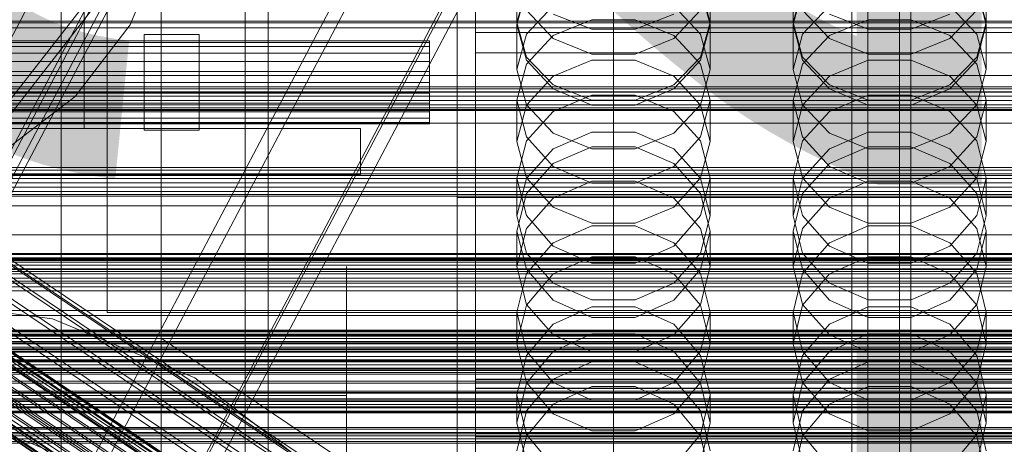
# Model space of a CAD drawing. Header units: millimetres. Extents: x -4395 to 65662, y -65530 to 6847.
# Tile 285 of 656: x -259 to -45, y -34154 to -34061. Entities that reach past the tile are written whole.
import ezdxf

# ---------------------------------------------------------------- set-up
doc = ezdxf.new("R2010")
doc.units = ezdxf.units.MM
for name, color, linetype, lineweight in [('COTAS_O', 1, 'Continuous', 0), ('COTAS_P', 1, 'Continuous', 0), ('frontal_briquetadora', 7, 'Continuous', 0), ('frontal_C01', 7, 'Continuous', 0), ('frontal_C02', 7, 'Continuous', 0), ('frontal_C03', 7, 'Continuous', 0), ('frontal_C07', 7, 'Continuous', 0), ('frontal_dosificador', 7, 'Continuous', 0), ('frontal_mezcladora', 7, 'Continuous', 0), ('frontal_secador', 7, 'Continuous', 0)]:
    doc.layers.add(name, color=color, linetype=linetype, lineweight=lineweight)
doc.dimstyles.new('R19_100', dxfattribs={"dimtxt": 250, "dimasz": 150, "dimexe": 150, "dimexo": 80, "dimgap": 100, "dimtad": 1, "dimtih": 1, "dimtoh": 1, "dimdsep": 46, "dimcen": 0.09, "dimadec": 0, "dimazin": 0, "dimtfac": 1, "dimtdec": 4, "dimtofl": 0, "dimtmove": 0, "dimatfit": 3, "dimfxl": 1, "dimtolj": 1, "dimtzin": 0, "dimarcsym": 0})

# ---------------------------------------------------------------- blocks, each defined once
blk = doc.blocks.new('DIM_R33_43')
at = {"layer": 'COTAS_O'}
for p, q in [((-1725, -33700), (-1575, -33655)), ((1725, -33700), (1575, -33655)), ((-1725, -34400), (-1725, -33700)), ((-1725, -33700), (1725, -33700)), ((-1725, -33700), (-1575, -33745)), ((1725, -33700), (1575, -33745)), ((1725, -34400), (1725, -33700))]:
    blk.add_line(p, q, dxfattribs=at)
blk.add_text('3450 O', height=250, dxfattribs=at).set_placement((0, -33600))
blk = doc.blocks.new('DIM_R33_44')
at = {"layer": 'COTAS_P'}
for p, q in [((-150, -32200), (550, -32200)), ((550, -32200), (505, -32350)), ((550, -34800), (550, -32200)), ((550, -32200), (595, -32350)), ((550, -34800), (505, -34650)), ((550, -34800), (595, -34650)), ((-150, -34800), (550, -34800))]:
    blk.add_line(p, q, dxfattribs=at)
blk.add_text('2600 P', height=250, rotation=90, dxfattribs=at).set_placement((450, -33500))
blk = doc.blocks.new('DIM_R33_46')
at = {"layer": 'COTAS_O'}
for p, q in [((-650, -33700), (50, -33700)), ((50, -33700), (5, -33850)), ((50, -34900), (50, -33700)), ((50, -33700), (95, -33850)), ((50, -34900), (5, -34750)), ((50, -34900), (95, -34750)), ((-650, -34900), (50, -34900))]:
    blk.add_line(p, q, dxfattribs=at)
blk.add_text('1200 O', height=250, rotation=90, dxfattribs=at).set_placement((-50, -34300))
blk = doc.blocks.new('DIM_R33_47')
at = {"layer": 'COTAS_O'}
for p, q in [((-650, -34200), (-500, -34155)), ((650, -34200), (500, -34155)), ((-650, -34900), (-650, -34200)), ((-650, -34200), (650, -34200)), ((-650, -34200), (-500, -34245)), ((650, -34200), (500, -34245)), ((650, -34900), (650, -34200))]:
    blk.add_line(p, q, dxfattribs=at)
blk.add_text('1300 O', height=250, dxfattribs=at).set_placement((0, -34100))

msp = doc.modelspace()

# ---------------------------------------------------------------- linework, layer by layer
at = {"layer": 'frontal_briquetadora'}
for p, q in [((-210, -34260), (-210, -33820)), ((-210, -34680), (-210, -33820)), ((-164, -34100), (-164, -33920)), ((-160, -34100), (-160, -33920)), ((-160, -34064.151), (-160, -34047.119)), ((-160, -34050.411), (-160, -34066.987)), ((-160, -34067.514), (-160, -34050.92)), ((-160, -34051.199), (-160, -34068.567)), ((-160, -34068.041), (-160, -34051.43)), ((-160, -34069.338), (-160, -34051.97)), ((-151, -34062.014), (-151, -34051.77)), ((-109, -34062.014), (-109, -34051.77)), ((-91, -34062.014), (-91, -34051.77)), ((-49, -34062.014), (-49, -34051.77)), ((-148.92, -34054.522), (-151, -34062.014)), ((-148.92, -34054.842), (-151, -34062.443)), ((-109, -34062.014), (-111.08, -34054.522)), ((-109, -34062.443), (-111.08, -34054.842)), ((-88.92, -34054.522), (-91, -34062.014)), ((-88.92, -34054.842), (-91, -34062.443)), ((-49, -34062.014), (-51.08, -34054.522)), ((-49, -34062.443), (-51.08, -34054.842)), ((-160, -34056.386), (-160, -34073.418)), ((-148.92, -34064.539), (-143.093, -34058.398)), ((-143.094, -34065.466), (-148.92, -34059.324)), ((-116.907, -34058.398), (-111.08, -34064.539)), ((-111.08, -34059.324), (-116.906, -34065.466)), ((-88.92, -34064.539), (-83.093, -34058.398)), ((-83.094, -34065.466), (-88.92, -34059.324)), ((-56.907, -34058.398), (-51.08, -34064.539)), ((-51.08, -34059.324), (-56.906, -34065.466)), ((-210, -34060), (-210, -34490)), ((-210, -34260), (-210, -34060)), ((-210, -34060), (-210, -34496)), ((-210, -34060), (-210, -34305)), ((-160, -34060.009), (-160, -34077.23)), ((-134.674, -34061.412), (-143.094, -34064.828)), ((-143.093, -34060.197), (-134.673, -34063.414)), ((-125.326, -34061.412), (-134.674, -34061.412)), ((-125.327, -34063.414), (-116.907, -34060.197)), ((-116.906, -34064.828), (-125.326, -34061.412)), ((-74.674, -34061.412), (-83.094, -34064.828)), ((-83.093, -34060.197), (-74.673, -34063.414)), ((-65.326, -34061.412), (-74.674, -34061.412)), ((-65.327, -34063.414), (-56.907, -34060.197)), ((-56.906, -34064.828), (-65.326, -34061.412)), ((-151, -34062.014), (-148.92, -34069.506)), ((-151, -34072.197), (-151, -34062.443)), ((-151, -34062.443), (-148.92, -34070.159)), ((-134.673, -34063.414), (-125.327, -34063.414)), ((-111.08, -34069.506), (-109, -34062.014)), ((-111.08, -34070.159), (-109, -34062.443)), ((-109, -34072.197), (-109, -34062.443)), ((-91, -34062.014), (-88.92, -34069.506)), ((-91, -34072.197), (-91, -34062.443)), ((-91, -34062.443), (-88.92, -34070.159)), ((-74.673, -34063.414), (-65.327, -34063.414)), ((-51.08, -34069.506), (-49, -34062.014)), ((-51.08, -34070.159), (-49, -34062.443)), ((-49, -34072.197), (-49, -34062.443)), ((-160, -34064.151), (200, -34064.151)), ((-160, -34081.519), (-160, -34064.151)), ((-151, -34072.197), (-148.92, -34064.539)), ((-143.094, -34064.828), (-148.92, -34071.036)), ((-134.674, -34068.909), (-143.094, -34065.466)), ((-116.906, -34065.466), (-125.326, -34068.909)), ((-111.08, -34071.036), (-116.906, -34064.828)), ((-111.08, -34064.539), (-109, -34072.197)), ((-91, -34072.197), (-88.92, -34064.539)), ((-83.094, -34064.828), (-88.92, -34071.036)), ((-74.674, -34068.909), (-83.094, -34065.466)), ((-56.906, -34065.466), (-65.326, -34068.909)), ((-51.08, -34071.036), (-56.906, -34064.828)), ((-51.08, -34064.539), (-49, -34072.197)), ((-160, -34066.987), (-160, -34084.097)), ((-160, -34084.64), (-160, -34067.514)), ((-160, -34085.184), (-160, -34068.041)), ((-160, -34068.567), (200, -34068.567)), ((-160, -34068.567), (-160, -34085.599)), ((-160, -34084.398), (-160, -34069.338)), ((-148.92, -34069.506), (-143.093, -34075.515)), ((-148.92, -34070.159), (-143.094, -34076.428)), ((-143.093, -34073.656), (-134.673, -34070.144)), ((-125.326, -34068.909), (-134.674, -34068.909)), ((-134.673, -34070.144), (-125.327, -34070.144)), ((-125.327, -34070.144), (-116.907, -34073.656)), ((-116.907, -34075.515), (-111.08, -34069.506)), ((-116.906, -34076.428), (-111.08, -34070.159)), ((-88.92, -34069.506), (-83.093, -34075.515)), ((-88.92, -34070.159), (-83.094, -34076.428)), ((-83.093, -34073.656), (-74.673, -34070.144)), ((-65.326, -34068.909), (-74.674, -34068.909)), ((-74.673, -34070.144), (-65.327, -34070.144)), ((-65.327, -34070.144), (-56.907, -34073.656)), ((-56.907, -34075.515), (-51.08, -34069.506)), ((-56.906, -34076.428), (-51.08, -34070.159)), ((-148.92, -34071.036), (-151, -34078.875)), ((-148.92, -34079.855), (-151, -34072.197)), ((-109, -34078.875), (-111.08, -34071.036)), ((-109, -34072.197), (-111.08, -34079.855)), ((-88.92, -34071.036), (-91, -34078.875)), ((-88.92, -34079.855), (-91, -34072.197)), ((-49, -34078.875), (-51.08, -34071.036)), ((-49, -34072.197), (-51.08, -34079.855)), ((-160, -34073.418), (-160, -34087.52)), ((-148.92, -34079.984), (-143.093, -34073.656)), ((-116.907, -34073.656), (-111.08, -34079.984)), ((-88.92, -34079.984), (-83.093, -34073.656)), ((-56.907, -34073.656), (-51.08, -34079.984)), ((-143.094, -34076.428), (-134.674, -34079.94)), ((-143.093, -34075.515), (-134.673, -34078.849)), ((-125.327, -34078.849), (-116.907, -34075.515)), ((-125.326, -34079.94), (-116.906, -34076.428)), ((-83.094, -34076.428), (-74.674, -34079.94)), ((-83.093, -34075.515), (-74.673, -34078.849)), ((-65.327, -34078.849), (-56.907, -34075.515)), ((-65.326, -34079.94), (-56.906, -34076.428)), ((-160, -34077.23), (-160, -34091.829)), ((-148.92, -34086.819), (-151, -34078.875)), ((-151, -34087.875), (-151, -34078.875)), ((-143.094, -34081.332), (-134.674, -34077.812)), ((-134.674, -34077.812), (-125.326, -34077.812)), ((-134.673, -34078.849), (-125.327, -34078.849)), ((-125.326, -34077.812), (-116.906, -34081.332)), ((-109, -34078.875), (-111.08, -34086.82)), ((-109, -34087.875), (-109, -34078.875)), ((-88.92, -34086.819), (-91, -34078.875)), ((-91, -34087.875), (-91, -34078.875)), ((-83.094, -34081.332), (-74.674, -34077.812)), ((-74.674, -34077.812), (-65.326, -34077.812)), ((-74.673, -34078.849), (-65.327, -34078.849)), ((-65.326, -34077.812), (-56.906, -34081.332)), ((-49, -34078.875), (-51.08, -34086.82)), ((-49, -34087.875), (-49, -34078.875)), ((-151, -34087.875), (-148.92, -34079.984)), ((-143.093, -34085.996), (-148.92, -34079.855)), ((-134.674, -34079.94), (-125.326, -34079.94)), ((-111.08, -34079.855), (-116.907, -34085.996)), ((-111.08, -34079.984), (-109, -34087.875)), ((-91, -34087.875), (-88.92, -34079.984)), ((-83.093, -34085.996), (-88.92, -34079.855)), ((-74.674, -34079.94), (-65.326, -34079.94)), ((-51.08, -34079.855), (-56.907, -34085.996)), ((-51.08, -34079.984), (-49, -34087.875)), ((-160, -34096.579), (-160, -34081.519)), ((-148.92, -34087.722), (-143.094, -34081.332)), ((-116.906, -34081.332), (-111.08, -34087.722)), ((-88.92, -34087.722), (-83.094, -34081.332)), ((-56.906, -34081.332), (-51.08, -34087.722)), ((-160, -34084.097), (-160, -34101.698)), ((-160, -34094.857), (-160, -34084.398)), ((-160, -34102.255), (-160, -34084.64)), ((-160, -34102.813), (-160, -34085.184)), ((-160, -34085.599), (-160, -34099.701)), ((-143.094, -34093.266), (-148.92, -34086.819)), ((-134.673, -34085.792), (-143.093, -34089.399)), ((-134.673, -34089.404), (-143.093, -34085.996)), ((-125.327, -34085.792), (-134.673, -34085.792)), ((-116.907, -34089.399), (-125.327, -34085.792)), ((-116.907, -34085.996), (-125.327, -34089.404)), ((-111.08, -34086.82), (-116.906, -34093.266)), ((-83.094, -34093.266), (-88.92, -34086.819)), ((-74.673, -34085.792), (-83.093, -34089.399)), ((-74.673, -34089.404), (-83.093, -34085.996)), ((-65.327, -34085.792), (-74.673, -34085.792)), ((-56.907, -34089.399), (-65.327, -34085.792)), ((-56.907, -34085.996), (-65.327, -34089.404)), ((-51.08, -34086.82), (-56.906, -34093.266)), ((-160, -34087.52), (-160, -34096.547)), ((-151, -34095.779), (-148.92, -34087.722)), ((-151, -34087.875), (-148.92, -34095.766)), ((-143.093, -34089.399), (-148.92, -34095.899)), ((-134.674, -34089.012), (-143.094, -34092.596)), ((-125.326, -34089.012), (-134.674, -34089.012)), ((-125.327, -34089.404), (-134.673, -34089.404)), ((-116.906, -34092.596), (-125.326, -34089.012)), ((-111.08, -34095.899), (-116.907, -34089.399)), ((-111.08, -34087.722), (-109, -34095.779)), ((-111.08, -34095.766), (-109, -34087.875)), ((-91, -34095.779), (-88.92, -34087.722)), ((-91, -34087.875), (-88.92, -34095.766)), ((-83.093, -34089.399), (-88.92, -34095.899)), ((-74.674, -34089.012), (-83.094, -34092.596)), ((-65.326, -34089.012), (-74.674, -34089.012)), ((-65.327, -34089.404), (-74.673, -34089.404)), ((-56.906, -34092.596), (-65.326, -34089.012)), ((-51.08, -34095.899), (-56.907, -34089.399)), ((-51.08, -34087.722), (-49, -34095.779)), ((-51.08, -34095.766), (-49, -34087.875)), ((-160, -34091.829), (-160, -34101.584)), ((-143.094, -34092.596), (-148.92, -34099.099)), ((-134.674, -34096.873), (-143.094, -34093.266)), ((-116.906, -34093.266), (-125.326, -34096.873)), ((-111.08, -34099.099), (-116.906, -34092.596)), ((-83.094, -34092.596), (-88.92, -34099.099)), ((-74.674, -34096.873), (-83.094, -34093.266)), ((-56.906, -34093.266), (-65.326, -34096.873)), ((-51.08, -34099.099), (-56.906, -34092.596)), ((-160, -34099.123), (-160, -34094.857)), ((-148.92, -34103.933), (-151, -34095.779)), ((-151, -34104.004), (-151, -34095.779)), ((-148.92, -34095.899), (-151, -34104.004)), ((-148.92, -34095.766), (-143.093, -34102.094)), ((-116.907, -34102.094), (-111.08, -34095.766)), ((-109, -34095.779), (-111.08, -34103.933)), ((-109, -34104.004), (-111.08, -34095.899)), ((-109, -34104.004), (-109, -34095.779)), ((-88.92, -34103.933), (-91, -34095.779)), ((-91, -34104.004), (-91, -34095.779)), ((-88.92, -34095.899), (-91, -34104.004)), ((-88.92, -34095.766), (-83.093, -34102.094)), ((-56.907, -34102.094), (-51.08, -34095.766)), ((-49, -34095.779), (-51.08, -34103.933)), ((-49, -34104.004), (-51.08, -34095.899)), ((-49, -34104.004), (-49, -34095.779)), ((-160, -34096.547), (-160, -34099.123)), ((-160, -34107.038), (-160, -34096.579)), ((-143.093, -34100.145), (-134.673, -34096.48)), ((-125.326, -34096.873), (-134.674, -34096.873)), ((-134.673, -34096.48), (-125.327, -34096.48)), ((-125.327, -34096.48), (-116.907, -34100.145)), ((-83.093, -34100.145), (-74.673, -34096.48)), ((-65.326, -34096.873), (-74.674, -34096.873)), ((-74.673, -34096.48), (-65.327, -34096.48)), ((-65.327, -34096.48), (-56.907, -34100.145)), ((-164, -34100), (-160, -34100)), ((-164, -34275), (-164, -34100)), ((-160, -34099.701), (-160, -34108.728)), ((200, -34100), (-160, -34100)), ((-160, -34275), (-160, -34100)), ((-148.92, -34099.099), (-151, -34107.292)), ((-148.92, -34106.751), (-143.093, -34100.145)), ((-116.907, -34100.145), (-111.08, -34106.751)), ((-109, -34107.292), (-111.08, -34099.099)), ((-88.92, -34099.099), (-91, -34107.292)), ((-88.92, -34106.751), (-83.093, -34100.145)), ((-56.907, -34100.145), (-51.08, -34106.751)), ((-49, -34107.292), (-51.08, -34099.099)), ((-160, -34101.584), (-160, -34105.009)), ((-160, -34101.698), (-160, -34119.743)), ((-160, -34120.314), (-160, -34102.255)), ((-143.093, -34102.094), (-134.673, -34105.606)), ((-125.327, -34105.606), (-116.907, -34102.094)), ((-83.093, -34102.094), (-74.673, -34105.606)), ((-65.327, -34105.606), (-56.907, -34102.094)), ((-160, -34120.885), (-160, -34102.813)), ((-151, -34104.004), (-148.92, -34112.109)), ((-143.094, -34110.541), (-148.92, -34103.933)), ((-111.08, -34103.933), (-116.906, -34110.541)), ((-111.08, -34112.109), (-109, -34104.004)), ((-91, -34104.004), (-88.92, -34112.109)), ((-83.094, -34110.541), (-88.92, -34103.933)), ((-51.08, -34103.933), (-56.906, -34110.541)), ((-51.08, -34112.109), (-49, -34104.004)), ((-134.674, -34106.182), (-143.094, -34109.855)), ((-125.326, -34106.182), (-134.674, -34106.182)), ((-134.673, -34105.606), (-125.327, -34105.606)), ((-116.906, -34109.855), (-125.326, -34106.182)), ((-74.674, -34106.182), (-83.094, -34109.855)), ((-65.326, -34106.182), (-74.674, -34106.182)), ((-74.673, -34105.606), (-65.327, -34105.606)), ((-56.906, -34109.855), (-65.326, -34106.182)), ((-160, -34111.304), (-160, -34107.038)), ((-160, -34108.728), (-160, -34111.304)), ((-151, -34114.988), (-148.92, -34106.751)), ((-151, -34114.988), (-151, -34107.292)), ((-151, -34107.292), (-148.92, -34115.574)), ((-111.08, -34106.751), (-109, -34114.988)), ((-111.08, -34115.574), (-109, -34107.292)), ((-109, -34114.988), (-109, -34107.292)), ((-91, -34114.988), (-88.92, -34106.751)), ((-91, -34114.988), (-91, -34107.292)), ((-91, -34107.292), (-88.92, -34115.574)), ((-51.08, -34106.751), (-49, -34114.988)), ((-51.08, -34115.574), (-49, -34107.292)), ((-49, -34114.988), (-49, -34107.292)), ((-143.094, -34109.855), (-148.92, -34116.514)), ((-134.674, -34114.235), (-143.094, -34110.541)), ((-116.906, -34110.541), (-125.326, -34114.235)), ((-111.08, -34116.514), (-116.906, -34109.855)), ((-83.094, -34109.855), (-88.92, -34116.514)), ((-74.674, -34114.235), (-83.094, -34110.541)), ((-56.906, -34110.541), (-65.326, -34114.235)), ((-51.08, -34116.514), (-56.906, -34109.855)), ((-148.92, -34112.109), (-143.093, -34118.608)), ((-143.093, -34116.612), (-134.673, -34112.866)), ((-134.673, -34112.866), (-125.327, -34112.866)), ((-125.327, -34112.866), (-116.907, -34116.612)), ((-116.907, -34118.608), (-111.08, -34112.109)), ((-88.92, -34112.109), (-83.093, -34118.608)), ((-83.093, -34116.612), (-74.673, -34112.866)), ((-74.673, -34112.866), (-65.327, -34112.866)), ((-65.327, -34112.866), (-56.907, -34116.612)), ((-56.907, -34118.608), (-51.08, -34112.109)), ((-210, -34116.167), (-210, -34115)), ((-188, -34116.167), (-188, -34115)), ((-148.92, -34123.224), (-151, -34114.988)), ((-125.326, -34114.235), (-134.674, -34114.235)), ((-109, -34114.988), (-111.08, -34123.224)), ((-88.92, -34123.224), (-91, -34114.988)), ((-65.326, -34114.235), (-74.674, -34114.235)), ((-49, -34114.988), (-51.08, -34123.224)), ((-210, -34119.649), (-210, -34116.167)), ((-188, -34119.649), (-188, -34116.167)), ((-148.92, -34116.514), (-151, -34124.892)), ((-148.92, -34115.574), (-143.094, -34122.28)), ((-148.92, -34123.363), (-143.093, -34116.612)), ((-116.907, -34116.612), (-111.08, -34123.363)), ((-116.906, -34122.28), (-111.08, -34115.574)), ((-109, -34124.892), (-111.08, -34116.514)), ((-88.92, -34116.514), (-91, -34124.892)), ((-88.92, -34115.574), (-83.094, -34122.28)), ((-88.92, -34123.363), (-83.093, -34116.612)), ((-56.907, -34116.612), (-51.08, -34123.363)), ((-56.906, -34122.28), (-51.08, -34115.574)), ((-49, -34124.892), (-51.08, -34116.514)), ((-143.093, -34118.608), (-134.673, -34122.215)), ((-125.327, -34122.215), (-116.907, -34118.608)), ((-83.093, -34118.608), (-74.673, -34122.215)), ((-65.327, -34122.215), (-56.907, -34118.608)), ((-210, -34125.397), (-210, -34119.649)), ((-188, -34125.397), (-188, -34119.649)), ((-160, -34119.743), (-160, -34138.187)), ((-160, -34138.77), (-160, -34120.314)), ((-160, -34139.352), (-160, -34120.885)), ((-151, -34131.781), (-148.92, -34123.363)), ((-143.093, -34129.83), (-148.92, -34123.224)), ((-143.094, -34122.28), (-134.674, -34126.028)), ((-143.094, -34127.512), (-134.674, -34123.759)), ((-134.674, -34123.759), (-125.326, -34123.759)), ((-134.673, -34122.215), (-125.327, -34122.215)), ((-125.326, -34126.028), (-116.906, -34122.28)), ((-125.326, -34123.759), (-116.906, -34127.512)), ((-111.08, -34123.224), (-116.907, -34129.83)), ((-111.08, -34123.363), (-109, -34131.781)), ((-91, -34131.781), (-88.92, -34123.363)), ((-83.093, -34129.83), (-88.92, -34123.224)), ((-83.094, -34122.28), (-74.674, -34126.028)), ((-83.094, -34127.512), (-74.674, -34123.759)), ((-74.674, -34123.759), (-65.326, -34123.759)), ((-74.673, -34122.215), (-65.327, -34122.215)), ((-65.326, -34126.028), (-56.906, -34122.28)), ((-65.326, -34123.759), (-56.906, -34127.512)), ((-51.08, -34123.224), (-56.907, -34129.83)), ((-51.08, -34123.363), (-49, -34131.781)), ((-210, -34133.327), (-210, -34125.397)), ((-188, -34133.327), (-188, -34125.397)), ((-148.92, -34133.352), (-151, -34124.892)), ((-151, -34131.781), (-151, -34124.892)), ((-109, -34124.892), (-111.08, -34133.352)), ((-109, -34131.781), (-109, -34124.892)), ((-88.92, -34133.352), (-91, -34124.892)), ((-91, -34131.781), (-91, -34124.892)), ((-49, -34124.892), (-51.08, -34133.352)), ((-49, -34131.781), (-49, -34124.892)), ((-148.92, -34134.311), (-143.094, -34127.512)), ((-134.674, -34126.028), (-125.326, -34126.028)), ((-116.906, -34127.512), (-111.08, -34134.311)), ((-88.92, -34134.311), (-83.094, -34127.512)), ((-74.674, -34126.028), (-65.326, -34126.028)), ((-56.906, -34127.512), (-51.08, -34134.311)), ((-134.673, -34129.642), (-143.093, -34133.46)), ((-134.673, -34133.495), (-143.093, -34129.83)), ((-125.327, -34129.642), (-134.673, -34129.642)), ((-116.907, -34133.46), (-125.327, -34129.642)), ((-116.907, -34129.83), (-125.327, -34133.495)), ((-74.673, -34129.642), (-83.093, -34133.46)), ((-74.673, -34133.495), (-83.093, -34129.83)), ((-65.327, -34129.642), (-74.673, -34129.642)), ((-56.907, -34133.46), (-65.327, -34129.642)), ((-56.907, -34129.83), (-65.327, -34133.495)), ((-151, -34131.781), (-148.92, -34140.199)), ((-111.08, -34140.199), (-109, -34131.781)), ((-91, -34131.781), (-88.92, -34140.199)), ((-51.08, -34140.199), (-49, -34131.781)), ((-210, -34143.323), (-210, -34133.327)), ((-188, -34143.323), (-188, -34133.327)), ((-188, -34135.964), (-188, -34134.226)), ((-151, -34142.855), (-148.92, -34134.311)), ((-143.094, -34140.193), (-148.92, -34133.352)), ((-143.093, -34133.46), (-148.92, -34140.34)), ((-125.327, -34133.495), (-134.673, -34133.495)), ((-111.08, -34140.34), (-116.907, -34133.46)), ((-111.08, -34133.352), (-116.906, -34140.193)), ((-111.08, -34134.311), (-109, -34142.855)), ((-91, -34142.855), (-88.92, -34134.311)), ((-83.094, -34140.193), (-88.92, -34133.352)), ((-83.093, -34133.46), (-88.92, -34140.34)), ((-65.327, -34133.495), (-74.673, -34133.495)), ((-51.08, -34140.34), (-56.907, -34133.46)), ((-51.08, -34133.352), (-56.906, -34140.193)), ((-51.08, -34134.311), (-49, -34142.855)), ((-188, -34139.095), (-188, -34135.964)), ((-134.674, -34135.681), (-143.094, -34139.483)), ((-125.326, -34135.681), (-134.674, -34135.681)), ((-116.906, -34139.483), (-125.326, -34135.681)), ((-74.674, -34135.681), (-83.094, -34139.483)), ((-65.326, -34135.681), (-74.674, -34135.681)), ((-56.906, -34139.483), (-65.326, -34135.681)), ((-160, -34138.187), (-160, -34156.982)), ((-160, -34157.575), (-160, -34138.77)), ((-188, -34143), (-188, -34139.095)), ((-160, -34158.168), (-160, -34139.352)), ((-160, -34139.431), (-160, -34141.394)), ((-160, -34151.031), (-160, -34139.431)), ((-160, -34139.431), (200, -34139.431)), ((-160, -34139.536), (-160, -34141.489)), ((-160, -34151.121), (-160, -34139.536)), ((200, -34139.536), (-160, -34139.536)), ((-160, -34140.25), (-160, -34151.864)), ((-160, -34140.25), (200, -34140.25)), ((-160, -34140.35), (-160, -34151.949)), ((200, -34140.35), (-160, -34140.35)), ((-148.92, -34140.34), (-151, -34148.919)), ((-143.094, -34139.483), (-148.92, -34146.366)), ((-148.92, -34140.199), (-143.093, -34146.949)), ((-134.674, -34144.012), (-143.094, -34140.193)), ((-116.906, -34140.193), (-125.326, -34144.012)), ((-116.907, -34146.949), (-111.08, -34140.199)), ((-111.08, -34146.366), (-116.906, -34139.483)), ((-109, -34148.919), (-111.08, -34140.34)), ((-88.92, -34140.34), (-91, -34148.919)), ((-83.094, -34139.483), (-88.92, -34146.366)), ((-88.92, -34140.199), (-83.093, -34146.949)), ((-74.674, -34144.012), (-83.094, -34140.193)), ((-56.906, -34140.193), (-65.326, -34144.012)), ((-56.907, -34146.949), (-51.08, -34140.199)), ((-51.08, -34146.366), (-56.906, -34139.483)), ((-49, -34148.919), (-51.08, -34140.34)), ((-430, -34143), (-188, -34143)), ((-188, -34143), (-188, -34146.905)), ((-160, -34141.394), (-160, -34152.993)), ((-160, -34141.394), (200, -34141.394)), ((-160, -34141.489), (-160, -34153.073)), ((200, -34141.489), (-160, -34141.489)), ((-148.92, -34151.47), (-151, -34142.855)), ((-151, -34148.919), (-151, -34142.855)), ((-143.093, -34144.884), (-134.673, -34141.024)), ((-134.673, -34141.024), (-125.327, -34141.024)), ((-125.327, -34141.024), (-116.907, -34144.884)), ((-109, -34142.855), (-111.08, -34151.47)), ((-109, -34148.919), (-109, -34142.855)), ((-88.92, -34151.47), (-91, -34142.855)), ((-91, -34148.919), (-91, -34142.855)), ((-83.093, -34144.884), (-74.673, -34141.024)), ((-74.673, -34141.024), (-65.327, -34141.024)), ((-65.327, -34141.024), (-56.907, -34144.884)), ((-49, -34142.855), (-51.08, -34151.47)), ((-49, -34148.919), (-49, -34142.855)), ((-210, -34155.238), (-210, -34143.323)), ((-188, -34155.238), (-188, -34143.323)), ((-148.92, -34151.841), (-143.093, -34144.884)), ((-125.326, -34144.012), (-134.674, -34144.012)), ((-116.907, -34144.884), (-111.08, -34151.841)), ((-88.92, -34151.841), (-83.093, -34144.884)), ((-65.326, -34144.012), (-74.674, -34144.012)), ((-56.907, -34144.884), (-51.08, -34151.841)), ((-188, -34146.905), (-188, -34150.036)), ((-148.92, -34146.366), (-151, -34155.01)), ((-143.093, -34146.949), (-134.673, -34150.696)), ((-125.327, -34150.696), (-116.907, -34146.949)), ((-109, -34155.01), (-111.08, -34146.366)), ((-88.92, -34146.366), (-91, -34155.01)), ((-83.093, -34146.949), (-74.673, -34150.696)), ((-65.327, -34150.696), (-56.907, -34146.949)), ((-49, -34155.01), (-51.08, -34146.366)), ((-151, -34148.919), (-148.92, -34157.498)), ((-111.08, -34157.498), (-109, -34148.919)), ((-91, -34148.919), (-88.92, -34157.498)), ((-51.08, -34157.498), (-49, -34148.919)), ((-188, -34150.036), (-188, -34151.774)), ((200, -34151.031), (-160, -34151.031)), ((-160, -34154.722), (-160, -34151.031)), ((-160, -34154.799), (-160, -34151.121)), ((200, -34151.121), (-160, -34151.121)), ((-143.094, -34158.429), (-148.92, -34151.47)), ((-134.673, -34150.696), (-125.327, -34150.696)), ((-111.08, -34151.47), (-116.906, -34158.429)), ((-83.094, -34158.429), (-88.92, -34151.47)), ((-74.673, -34150.696), (-65.327, -34150.696)), ((-51.08, -34151.47), (-56.906, -34158.429)), ((200, -34151.864), (-160, -34151.864)), ((-160, -34156.491), (-160, -34151.864)), ((-160, -34156.563), (-160, -34151.949)), ((200, -34151.949), (-160, -34151.949)), ((-160, -34152.993), (-160, -34158.546)), ((-160, -34152.993), (200, -34152.993)), ((-160, -34153.073), (200, -34153.073)), ((-160, -34153.073), (-160, -34158.612)), ((-151, -34160.516), (-148.92, -34151.841)), ((-111.08, -34151.841), (-109, -34160.516)), ((-91, -34160.516), (-88.92, -34151.841)), ((-51.08, -34151.841), (-49, -34160.516))]:
    msp.add_line(p, q, dxfattribs=at)
at = {"layer": 'frontal_C01'}
for p, q in [((-250, -33252.594), (-250, -35948.128)), ((-250, -35952.922), (-250, -33257.389)), ((-228.298, -33855.539), (-228.298, -34130.544)), ((-228.298, -34136.303), (-228.298, -33861.298)), ((-130, -34196.607), (-130, -33921.603)), ((-130, -33927.361), (-130, -34202.366)), ((-332.629, -34066.59), (-148.32, -34190.459)), ((-331.181, -34066.326), (-146.872, -34190.195)), ((-330.692, -34067.501), (-146.383, -34191.37)), ((-355.53, -34070.154), (-141.731, -34213.842)), ((-355.017, -34070.06), (-141.218, -34213.748)), ((-334.938, -34068.277), (-150.629, -34192.146)), ((-331.197, -34070.037), (-146.887, -34193.906)), ((-357.415, -34071.812), (-143.617, -34215.5)), ((-356.348, -34070.751), (-142.549, -34214.439)), ((-355.022, -34071.375), (-141.224, -34215.063)), ((-354.844, -34070.476), (-141.045, -34214.165)), ((-337.95, -34071.27), (-153.641, -34195.139)), ((-358.659, -34073.263), (-144.861, -34216.952)), ((-356.363, -34074.344), (-142.565, -34218.032)), ((-355.541, -34072.694), (-141.742, -34216.382)), ((-332.659, -34073.759), (-148.35, -34197.629)), ((-146.196, -34218.695), (-359.995, -34075.007)), ((-357.434, -34076.212), (-143.635, -34219.9)), ((-341.461, -34075.367), (-157.152, -34199.236)), ((-362.578, -34078.883), (-148.779, -34222.571)), ((-361.332, -34076.924), (-147.533, -34220.612)), ((-358.68, -34078.171), (-144.881, -34221.859)), ((-334.981, -34078.415), (-150.672, -34202.285)), ((-363.648, -34080.751), (-149.85, -34224.439)), ((-360.017, -34080.087), (-146.218, -34223.776)), ((-160.922, -34204.157), (-345.231, -34080.288)), ((-364.471, -34082.401), (-150.672, -34226.089)), ((-361.352, -34081.831), (-147.554, -34225.519)), ((-362.596, -34083.283), (-148.798, -34226.971)), ((-338.003, -34083.688), (-153.694, -34207.557)), ((-349.002, -34085.697), (-164.693, -34209.566)), ((-341.52, -34089.217), (-157.211, -34213.086)), ((-345.291, -34094.626), (-160.982, -34218.495)), ((-311.15, -34112.383), (311.15, -34112.383)), ((-311.15, -34113.088), (311.15, -34113.088)), ((-311.15, -34113.408), (311.15, -34113.408)), ((-311.15, -34115.476), (311.15, -34115.476)), ((-311.15, -34116.094), (311.15, -34116.094)), ((-311.15, -34119.383), (311.15, -34119.383)), ((-311.15, -34120.258), (311.15, -34120.258)), ((-311.15, -34124.544), (311.15, -34124.544)), ((-311.15, -34125.615), (311.15, -34125.615)), ((-440, -34128.778), (440, -34128.778)), ((-440, -34129.028), (440, -34129.028)), ((-440, -34129.142), (440, -34129.142)), ((-440, -34129.874), (440, -34129.874)), ((-440, -34130.093), (440, -34130.093)), ((-440, -34131.259), (440, -34131.259)), ((-440, -34131.568), (440, -34131.568)), ((311.15, -34130.606), (-311.15, -34130.606)), ((-311.15, -34131.801), (311.15, -34131.801)), ((-130, -34196.607), (-228.298, -34130.544)), ((-228.298, -34130.544), (-228.298, -34405.548)), ((-228.298, -34130.544), (-228.298, -34136.303)), ((-440, -34133.087), (440, -34133.087)), ((-440, -34133.467), (440, -34133.467)), ((440, -34135.235), (-440, -34135.235)), ((-440, -34135.658), (440, -34135.658)), ((-228.298, -34411.307), (-228.298, -34136.303)), ((-228.298, -34136.303), (-130, -34202.366)), ((-440, -34137.556), (440, -34137.556)), ((-440, -34137.995), (440, -34137.995)), ((-311.15, -34137.157), (311.15, -34137.157)), ((-311.15, -34138.394), (311.15, -34138.394)), ((-440, -34139.893), (440, -34139.893)), ((-440, -34140.316), (440, -34140.316)), ((-440, -34142.085), (440, -34142.085)), ((-440, -34142.464), (440, -34142.464)), ((-440, -34143.983), (440, -34143.983)), ((-440, -34144.293), (440, -34144.293)), ((-311.15, -34143.75), (311.15, -34143.75)), ((-311.15, -34144.945), (311.15, -34144.945)), ((-440, -34145.458), (440, -34145.458)), ((-440, -34145.677), (440, -34145.677)), ((-440, -34146.41), (440, -34146.41)), ((-440, -34146.523), (440, -34146.523)), ((-440, -34146.773), (440, -34146.773)), ((-311.15, -34149.936), (311.15, -34149.936)), ((-311.15, -34151.007), (311.15, -34151.007))]:
    msp.add_line(p, q, dxfattribs=at)
at = {"layer": 'frontal_C02'}
for p, q in [((-250, -32921.727), (-250, -35767.183)), ((-250, -35771.953), (-250, -32926.497)), ((-228.298, -33874.707), (-228.298, -34165.201)), ((-228.298, -34170.932), (-228.298, -33880.437)), ((-130, -34230.937), (-130, -33940.443)), ((-130, -33946.173), (-130, -34236.667)), ((-332.629, -34101.347), (-148.32, -34224.602)), ((-331.181, -34101.19), (-146.872, -34224.444)), ((-330.692, -34102.473), (-146.383, -34225.727)), ((-331.197, -34105.109), (-146.887, -34228.363))]:
    msp.add_line(p, q, dxfattribs=at)
at = {"layer": 'frontal_C03'}
for p, q in [((1270, -34061.673), (-1230, -34061.673)), ((1270, -34062.059), (-1230, -34062.059)), ((1270, -34075.99), (-1230, -34075.99)), ((1270, -34076.376), (-1230, -34076.376)), ((-1580, -34077.095), (1620, -34077.095)), ((1270, -34077.042), (-1230, -34077.042)), ((-1230, -34077.974), (1270, -34077.974)), ((1270, -34078.916), (-1230, -34078.916)), ((1270, -34079.848), (-1230, -34079.848)), ((1270, -34080.514), (-1230, -34080.514)), ((1270, -34080.9), (-1230, -34080.9)), ((-1580, -34081.095), (1620, -34081.095)), ((1270, -34094.831), (-1230, -34094.831)), ((1270, -34095.217), (-1230, -34095.217)), ((1270, -34095.883), (-1230, -34095.883)), ((-1230, -34096.815), (1270, -34096.815)), ((1270, -34097.757), (-1230, -34097.757)), ((1270, -34098.689), (-1230, -34098.689)), ((1270, -34099.355), (-1230, -34099.355)), ((1270, -34099.741), (-1230, -34099.741)), ((1270, -34113.672), (-1230, -34113.672)), ((1270, -34114.058), (-1230, -34114.058)), ((1270, -34114.724), (-1230, -34114.724)), ((-1230, -34115.656), (1270, -34115.656)), ((1270, -34116.598), (-1230, -34116.598)), ((1270, -34117.53), (-1230, -34117.53)), ((1270, -34118.196), (-1230, -34118.196)), ((1270, -34118.582), (-1230, -34118.582)), ((1270, -34132.513), (-1230, -34132.513)), ((1270, -34132.899), (-1230, -34132.899)), ((1270, -34133.565), (-1230, -34133.565)), ((-1230, -34134.497), (1270, -34134.497)), ((1270, -34135.439), (-1230, -34135.439)), ((1270, -34136.371), (-1230, -34136.371)), ((1270, -34137.037), (-1230, -34137.037)), ((1270, -34137.423), (-1230, -34137.423)), ((1270, -34151.354), (-1230, -34151.354)), ((1270, -34151.74), (-1230, -34151.74)), ((1270, -34152.406), (-1230, -34152.406)), ((-1230, -34153.338), (1270, -34153.338))]:
    msp.add_line(p, q, dxfattribs=at)
at = {"layer": 'frontal_C07'}
for p, q in [((-1133.891, -35744.076), (39.085, -33521.257)), ((39.408, -33526.959), (-1133.569, -35749.779)), ((35.629, -33529.81), (-1137.348, -35752.63)), ((-1133.408, -35752.63), (39.569, -33529.81)), ((-4.783, -33580.093), (-1154.783, -35759.372)), ((21.98, -33654.314), (-1150.997, -35877.133)), ((-1126.372, -35877.133), (46.604, -33654.314)), ((-1150.675, -35882.836), (22.302, -33660.016)), ((-1129.99, -35882.836), (42.987, -33660.016)), ((46.927, -33660.016), (-1126.05, -35882.836)), ((-314.32, -34337.121), (-117.706, -33964.533)), ((-113.766, -33964.533), (-310.38, -34337.121)), ((-78.193, -35988), (-78.193, -34013.117)), ((-74.72, -34013.117), (-74.72, -35988)), ((-67.832, -35988), (-67.832, -34013.117)), ((-65.395, -34013.117), (-65.395, -35988))]:
    msp.add_line(p, q, dxfattribs=at)
at = {"layer": 'frontal_dosificador'}
for p, q in [((-240, -34125), (-240, -33900)), ((-205, -34235), (-205, -33915)), ((-235.048, -34062.5), (-227.556, -34044.411)), ((-245, -34085), (-245, -34050)), ((-246.967, -34078.033), (-235.048, -34062.5)), ((-170, -34066), (-370, -34066)), ((-232, -34075), (-232, -34064.608)), ((-220, -34064.608), (-232, -34064.608)), ((-220, -34075), (-220, -34064.608)), ((-170, -34066.307), (-170, -34066)), ((-170, -34066.307), (-370, -34066.307)), ((-170, -34067.206), (-370, -34067.206)), ((-170, -34067.206), (-170, -34066.307)), ((-170, -34068.636), (-170, -34067.206)), ((-170, -34068.636), (-370, -34068.636)), ((-170, -34070.5), (-170, -34068.636)), ((-170, -34070.5), (-370, -34070.5)), ((-170, -34072.671), (-170, -34070.5)), ((-170, -34072.671), (-370, -34072.671)), ((-170, -34075), (-170, -34072.671)), ((-370, -34075), (-170, -34075)), ((-232, -34075), (-232, -34085.392)), ((-232, -34075), (-220, -34075)), ((-220, -34085.392), (-220, -34075)), ((-170, -34077.329), (-170, -34075)), ((-170, -34077.329), (-370, -34077.329)), ((-262.5, -34089.952), (-246.967, -34078.033)), ((-170, -34077.329), (-170, -34079.5)), ((-170, -34079.5), (-370, -34079.5)), ((-170, -34079.5), (-170, -34081.364)), ((-170, -34081.364), (-370, -34081.364)), ((-170, -34082.794), (-370, -34082.794)), ((-170, -34081.364), (-170, -34082.794)), ((-170, -34082.794), (-170, -34083.693)), ((-210, -34085), (-1790, -34085)), ((-185, -34085), (-415, -34085)), ((-170, -34083.693), (-370, -34083.693)), ((-170, -34084), (-370, -34084)), ((-245, -34085), (-355, -34085)), ((-210, -34150), (-210, -34085)), ((-185, -34095), (-185, -34085)), ((-170, -34083.693), (-170, -34084)), ((-220, -34085.392), (-232, -34085.392)), ((-185, -34095), (-415, -34095)), ((0, -34125), (-240, -34125)), ((-210, -34150), (-1790, -34150))]:
    msp.add_line(p, q, dxfattribs=at)
at = {"layer": 'frontal_mezcladora'}
for p, q in [((-285, -34122), (-251.871, -34126.361)), ((-251.871, -34126.361), (-221, -34139.149)), ((-221, -34139.149), (-194.49, -34159.49)), ((-285, -34149), (-258.859, -34152.441)), ((-258.859, -34152.441), (-234.5, -34162.531))]:
    msp.add_line(p, q, dxfattribs=at)
at = {"layer": 'frontal_secador'}
for p, q in [((413, -33215), (-431.48, -34297.08)), ((407, -33225), (-422.12, -34288.52)), ((1360, -34063.147), (-1360, -34063.147)), ((-1360, -34073.5), (1360, -34073.5)), ((-1250, -34073.5), (1250, -34073.5)), ((1360, -34083.853), (-1360, -34083.853)), ((1360, -34093.5), (-1360, -34093.5)), ((1250, -34094.076), (-1250, -34094.076)), ((1360, -34101.784), (-1360, -34101.784)), ((1360, -34108.141), (-1360, -34108.141)), ((1360, -34112.137), (-1360, -34112.137)), ((1360, -34113.5), (-1360, -34113.5)), ((1250, -34113.25), (-1250, -34113.25)), ((1250, -34129.715), (-1250, -34129.715)), ((1250, -34142.349), (-1250, -34142.349)), ((1250, -34150.291), (-1250, -34150.291)), ((1250, -34153), (-1250, -34153))]:
    msp.add_line(p, q, dxfattribs=at)

# ---------------------------------------------------------------- dimensions: what is measured, and where the dimension line sits
at = {"layer": 'COTAS_O'}
for p1, p2, distance, picture, middle in [((-650, -34900), (-650, -33700), -700, 'DIM_R33_46', (50, -34300)), ((-1725, -34400), (1725, -34400), 700, 'DIM_R33_43', (0, -33700)), ((-650, -34900), (650, -34900), 700, 'DIM_R33_47', (0, -34200))]:
    dim = msp.add_aligned_dim(p1=p1, p2=p2, distance=distance, text='<> O', dimstyle='R19_100', dxfattribs=at)
    dim.commit()
    dim.dimension.update_dxf_attribs({"geometry": picture, "text_midpoint": middle})
at = {"layer": 'COTAS_P'}
dim = msp.add_aligned_dim(p1=(-150, -34800), p2=(-150, -32200), distance=-700, text='<> P', dimstyle='R19_100', dxfattribs=at)
dim.commit()
dim.dimension.update_dxf_attribs({"geometry": 'DIM_R33_44', "text_midpoint": (550, -33500)})

doc.saveas('drawing.dxf')
